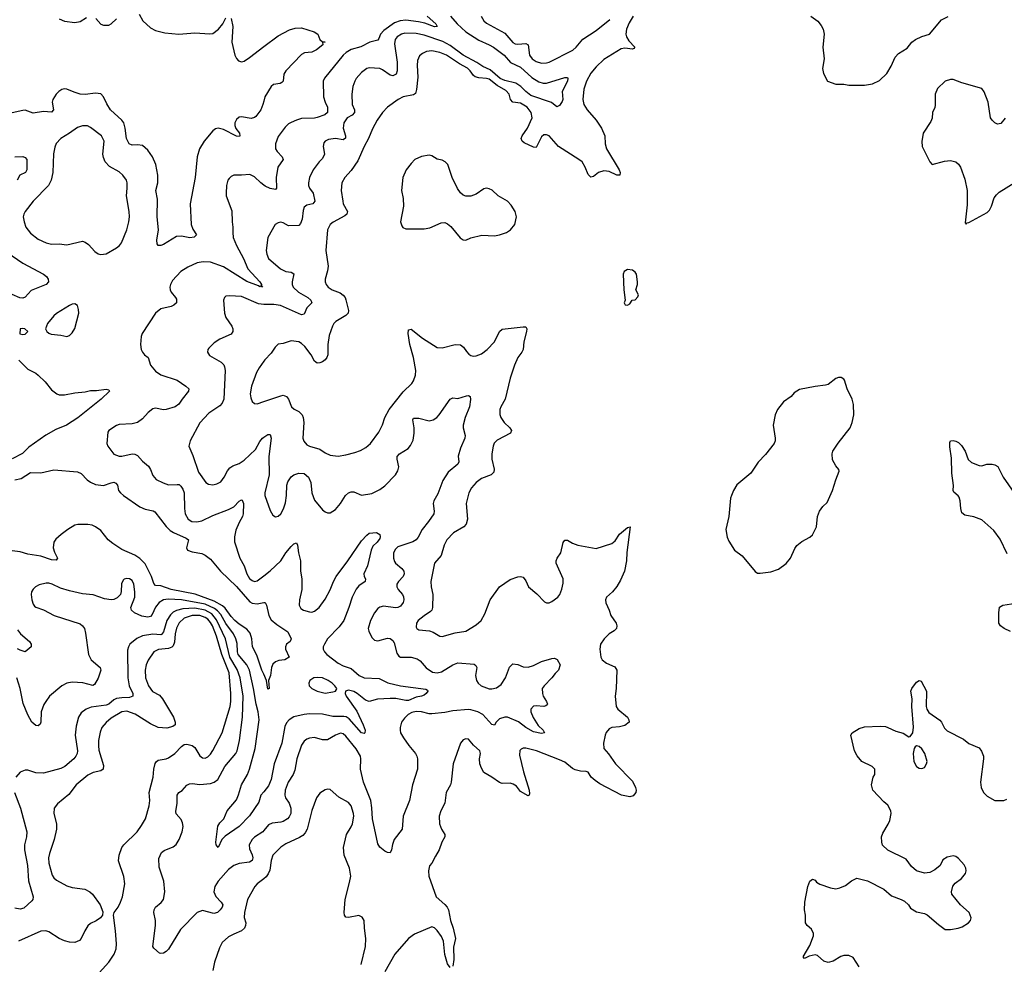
# Model space of a CAD drawing. Header units: inches. Extents: x 1954678 to 2060271, y 904822 to 1016299.
# Tile 337 of 403: x 2038127 to 2045683, y 961472 to 968722. Entities that reach past the tile are written whole.
import ezdxf

# ---------------------------------------------------------------- set-up
doc = ezdxf.new("R2010")
doc.units = ezdxf.units.IN
doc.header["$MEASUREMENT"] = 0
doc.layers.add('C0936', color=7, linetype='Continuous')
doc.layers.add('C0946', color=7, linetype='Continuous')

msp = doc.modelspace()

# ---------------------------------------------------------------- linework, layer by layer
at = {"layer": 'C0936', "color": 5}
for points, elevation in [([(2038430, 968727.6), (2038471.3, 968711.3), (2038550, 968700.3), (2038590, 968708.9), (2038640.7, 968739.3)], 520), ([(2038711.2, 968731.2), (2038750, 968688.9), (2038770, 968680.3), (2038810, 968680.2), (2038830, 968689.1), (2038870, 968729.2)], 520), ([(2039043.6, 968763.6), (2039072.1, 968712.1), (2039130, 968659.5), (2039170, 968638), (2039240.8, 968620.8), (2039348.1, 968611.9), (2039470, 968622), (2039586.3, 968613.7), (2039610, 968617.3), (2039651.4, 968648.6), (2039686.6, 968690), (2039710, 968736)], 520), ([(2039750, 968731.3), (2039763.1, 968670), (2039755.8, 968550), (2039779, 968450), (2039790, 968423.1), (2039805.3, 968405.3), (2039830, 968398.5), (2039850, 968404.7), (2039890, 968431.7), (2040000, 968515.3)], 520), ([(2040000, 968095.9), (2039993.2, 968070), (2039976.5, 968030), (2039939.6, 967980.3), (2039930, 967972.1), (2039904.5, 967964.5), (2039830, 967977.4), (2039810, 967973), (2039790, 967955.6), (2039779.1, 967930), (2039778.6, 967910), (2039786.2, 967886.2), (2039812.7, 967850), (2039817.3, 967830), (2039813.8, 967826.2), (2039790, 967827.1), (2039690, 967878.8), (2039650, 967889.7), (2039630, 967884.2), (2039610, 967869.6), (2039541.7, 967790), (2039507.2, 967730), (2039488.9, 967670), (2039472.6, 967510), (2039436.5, 967310), (2039442, 967150), (2039455.4, 967115.4), (2039484, 967070), (2039466.2, 967053.8), (2039431.6, 967048.5), (2039370, 967060.5), (2039330, 967057.6), (2039230, 966997), (2039210, 966989.6), (2039188.7, 966990), (2039182, 967002), (2039179.6, 967030), (2039191.1, 967110), (2039183.1, 967210), (2039185.3, 967345.3), (2039172.9, 967410), (2039187, 967470), (2039186, 967530), (2039172.3, 967610), (2039146.4, 967670), (2039110, 967719.6), (2039070, 967756.9), (2039030, 967762.6), (2038990, 967758.3), (2038968.2, 967768.2), (2038947.2, 967810), (2038937.3, 967890), (2038926, 967930), (2038911, 967951), (2038823.5, 968030), (2038795, 968075), (2038770, 968129.6), (2038750, 968153.7), (2038710, 968158.2), (2038630, 968149), (2038590, 968151.6), (2038544.9, 968164.9), (2038490, 968189.7), (2038470, 968192.3), (2038450, 968186.9), (2038426.7, 968170), (2038407.4, 968150), (2038381.1, 968110), (2038376.9, 968090), (2038386, 968030), (2038370, 968012), (2038310, 968016.8), (2038230, 968004.1), (2038170, 968027.3), (2038150, 968025.1), (2038022.5, 967997.5)], 520), ([(2038090, 967670.2), (2038150, 967671), (2038170, 967664.2), (2038181.5, 967650), (2038180.7, 967570), (2038171.6, 967548.4), (2038128.9, 967530), (2038107.6, 967490)], 520), ([(2040000, 967452.9), (2039976.9, 967470), (2039930, 967516.9), (2039893, 967533), (2039830, 967528), (2039770.5, 967529.5), (2039750, 967519.3), (2039735.6, 967504.4), (2039725.5, 967490), (2039714.9, 967450), (2039710.4, 967390), (2039712.7, 967370), (2039755.1, 967255.1), (2039756.4, 967170), (2039763.7, 967130), (2039761.7, 967090), (2039766, 967050), (2039790.3, 966990), (2039843.8, 966890), (2039878.4, 966810), (2039969, 966710), (2039982, 966690), (2039980.9, 966680.9), (2039990.3, 966669.7), (2039976.4, 966676.4), (2039970, 966672), (2039959.7, 966679.7), (2039870, 966713.4), (2039690, 966824.9), (2039590, 966859.9), (2039535.3, 966864.7), (2039490, 966856.8), (2039416.2, 966823.8), (2039363.8, 966790), (2039299.3, 966720.7), (2039283.8, 966690), (2039279.3, 966670), (2039280.5, 966650), (2039290.3, 966630.3), (2039323.8, 966590), (2039330, 966576), (2039330.4, 966550), (2039310.6, 966530), (2039290, 966520.5), (2039210, 966502.4), (2039170, 966469.5), (2039066.3, 966313.7), (2039058.9, 966290), (2039053.4, 966230), (2039059.5, 966190), (2039068.5, 966170), (2039085.5, 966150), (2039112.4, 966130), (2039130.3, 966070), (2039170, 966023.8), (2039210, 965995.3), (2039334.4, 965954.4), (2039403, 965910), (2039425.5, 965890), (2039421.3, 965870), (2039373.4, 965810), (2039349, 965771), (2039320.7, 965750), (2039250, 965729.7), (2039230, 965728.2), (2039170, 965739.7), (2039150, 965735.1), (2039111.7, 965708.3), (2039070, 965658.4), (2039030, 965631.6), (2038990, 965621.3), (2038890, 965615.1), (2038870, 965607.3), (2038811.3, 965570), (2038804.7, 965555.3), (2038796.3, 965470), (2038804, 965450), (2038850, 965388), (2038890, 965372.7), (2038910, 965372.4), (2038990, 965390.3), (2039010, 965388.8), (2039030, 965377), (2039070, 965333.7), (2039114.4, 965294.4), (2039131.6, 965270), (2039150, 965224), (2039174.3, 965194.3), (2039227, 965167), (2039270, 965151.5), (2039336, 965156), (2039350, 965154), (2039363.2, 965143.2), (2039378.7, 965118.7), (2039389.3, 965090), (2039392, 964970), (2039397.8, 964930), (2039419.6, 964890), (2039448.4, 964870), (2039487.3, 964867.3), (2039524, 964876), (2039610, 964915.9), (2039730, 964962.3), (2039770, 964984.4), (2039810, 965025.7), (2039830, 965037), (2039834.4, 965034.4), (2039844.4, 965010), (2039841.7, 964930), (2039836.3, 964910), (2039810, 964864.2), (2039785.4, 964805.4), (2039774.4, 964754.4), (2039774.3, 964714.3), (2039815.2, 964590), (2039848.4, 964530), (2039870, 964468.2), (2039890, 964434), (2039910, 964417.4), (2039930, 964410.3), (2039950, 964414.6), (2040000, 964453)], 540), ([(2037986.2, 966966.2), (2038150, 966853.2), (2038310.4, 966770), (2038333.1, 966750), (2038344.6, 966730), (2038348.8, 966710), (2038330.9, 966689.1), (2038215.5, 966644.5), (2038170, 966593.3), (2038150, 966584.5), (2038128.2, 966588.2), (2038070, 966612.3)], 520), ([(2040000, 966536.6), (2039960.7, 966540.7), (2039830, 966596.4), (2039736.7, 966603.3), (2039710, 966599.3), (2039698.8, 966590), (2039690.5, 966569.5), (2039697.6, 966470), (2039710, 966437.3), (2039755.3, 966370), (2039763.1, 966350), (2039762.4, 966330), (2039750, 966309.7), (2039664, 966270), (2039618.8, 966241.2), (2039578, 966202), (2039570.6, 966190), (2039567.7, 966170), (2039583.7, 966143.7), (2039672.6, 966092.6), (2039692.5, 966072.5), (2039698.5, 966058.5), (2039703.1, 966030), (2039692.6, 965810), (2039679.8, 965780.2), (2039661.8, 965758.2), (2039577.6, 965702.4), (2039510, 965627.3), (2039434.4, 965490), (2039426, 965450), (2039456.3, 965376.3), (2039498.7, 965250), (2039556.4, 965170), (2039576.3, 965156.3), (2039610, 965151.8), (2039640.1, 965159.9), (2039670, 965175.8), (2039697.4, 965210), (2039721.5, 965258.5), (2039738.5, 965281.5), (2039762, 965298), (2039810, 965314.9), (2039850, 965341.5), (2039935.3, 965424.7), (2039970, 965484.9), (2039990, 965510.2), (2040000, 965517.3)], 560), ([(2038120.7, 966110), (2038190, 966038.7), (2038250, 966008.8), (2038270, 965993.7), (2038321.7, 965941.7), (2038370, 965881.3), (2038410.8, 965850), (2038430, 965843.6), (2038470, 965842.7), (2038550, 965858), (2038630, 965865.7), (2038670, 965875.8), (2038715.9, 965875.9), (2038790, 965885.5), (2038810, 965881), (2038815.5, 965870), (2038751.8, 965810), (2038572.6, 965667.4), (2038486, 965610), (2038403.2, 965576.8), (2038327.4, 965532.6), (2038198.3, 965441.7), (2038148.1, 965391.9), (2038070, 965352.7)], 520), ([(2040000, 966101.1), (2039963.7, 966050), (2039945.3, 966014.7), (2039905.8, 965910), (2039896.9, 965850), (2039900.5, 965820.5), (2039910, 965790.8), (2039930, 965775.5), (2039950, 965774.9), (2040000, 965791.9)], 580), ([(2038090, 965190.6), (2038138.3, 965201.7), (2038210, 965248), (2038290, 965245.2), (2038390, 965268), (2038570, 965252.2), (2038599, 965239), (2038646, 965190), (2038670, 965171.6), (2038710, 965155), (2038770, 965147.8), (2038830, 965168.6), (2038850, 965171.5), (2038865.6, 965165.6), (2038876.5, 965150), (2038885.2, 965110), (2038899.6, 965090), (2038922.8, 965070), (2039050, 964983.5), (2039090, 964966.5), (2039151.9, 964951.9), (2039164.7, 964944.7), (2039250, 964833.4), (2039282.8, 964802.8), (2039306.5, 964786.5), (2039403.4, 964743.4), (2039423.1, 964730), (2039407.1, 964670), (2039415.8, 964650), (2039450, 964638.6), (2039524.9, 964624.9), (2039551.5, 964611.5), (2039590, 964582.7), (2039668, 964490), (2039790, 964373), (2039894, 964254), (2039910, 964244.2), (2039950, 964238.5), (2040000, 964248.2)], 520), ([(2040000, 963698.2), (2039986, 963730), (2039946.1, 963846.1), (2039912.3, 963910), (2039907.5, 963970), (2039894.5, 964014.5), (2039870, 964044.8), (2039810, 964083.2), (2039777.8, 964110), (2039750, 964141), (2039704.7, 964204.7), (2039684.2, 964224.2), (2039620.4, 964260.3), (2039473.3, 964313.3), (2039289.1, 964349.1), (2039210, 964377.1), (2039170, 964380.8), (2039155.9, 964395.9), (2039138.6, 964450), (2039090, 964546.8), (2039050, 964587.9), (2039010, 964612.8), (2038910, 964655.8), (2038840.9, 964700.9), (2038806.5, 964730), (2038750, 964802), (2038710, 964830.9), (2038682.9, 964842.9), (2038650, 964849.1), (2038573.1, 964846.9), (2038550, 964841.8), (2038496, 964810), (2038444.5, 964770), (2038404.9, 964735.1), (2038390, 964712.8), (2038383.9, 964670), (2038394.7, 964634.7), (2038416.5, 964590), (2038406, 964574), (2038370, 964576), (2038290, 964604.4), (2038190, 964619.1), (2038130, 964637.2), (2038070, 964645.7)], 520), ([(2040000, 962797.1), (2039978.2, 962770), (2039962.2, 962717.8), (2039890, 962610.9), (2039810, 962529.8), (2039702.8, 962457.2), (2039679.3, 962430), (2039650, 962369.3), (2039635.3, 962390), (2039633.2, 962410), (2039647.2, 962532.7), (2039662.2, 962557.7), (2039694, 962590), (2039719.3, 962650), (2039790, 962735.8), (2039806.6, 962773.4), (2039828.4, 962850), (2039874.8, 962930), (2039891.7, 962970), (2039934.6, 963130), (2039963.6, 963350), (2039957.6, 963410), (2039940.9, 963470), (2039922.3, 963590), (2039891.4, 963730), (2039870.6, 963770.6), (2039803.7, 963850), (2039797.5, 963870), (2039794.7, 963934.7), (2039786.8, 963970), (2039767.2, 964010), (2039710, 964087.4), (2039670, 964158.2), (2039646.1, 964186.1), (2039623.1, 964203.1), (2039550, 964235.6), (2039370, 964268.6), (2039265.9, 964274.1), (2039229.6, 964270.4), (2039196.2, 964250), (2039170, 964213.5), (2039143, 964157), (2039130, 964142), (2039110, 964137), (2039064.3, 964144.3), (2039007.6, 964170), (2038984.7, 964190), (2038979.8, 964210), (2039009.6, 964290), (2039011.2, 964330), (2039003.6, 964390), (2038990, 964418), (2038970, 964431.6), (2038946.4, 964433.6), (2038930, 964429.3), (2038920.3, 964419.7), (2038908.6, 964391.4), (2038906, 964334), (2038900.5, 964310), (2038876, 964284), (2038850, 964271.6), (2038830, 964269.7), (2038777.5, 964277.5), (2038690, 964307.8), (2038610, 964314.7), (2038510, 964338.9), (2038440.4, 964360.4), (2038377.2, 964390), (2038350, 964397.4), (2038330, 964397.4), (2038276.2, 964383.8), (2038247.7, 964370), (2038230, 964352.3), (2038217.6, 964330), (2038214, 964310), (2038219.5, 964270), (2038230, 964236), (2038241.4, 964221.4), (2038250, 964213.4), (2038310, 964193), (2038391.3, 964150), (2038590, 964085.5), (2038610.3, 964070.3), (2038623.8, 964050), (2038633.3, 964013.3), (2038655.3, 963850), (2038675.8, 963810), (2038743.8, 963750), (2038750.4, 963730), (2038730, 963669.2), (2038699.9, 963620.1), (2038688, 963612), (2038612, 963632), (2038530, 963638), (2038489.3, 963630.7), (2038449.3, 963610.7), (2038356.4, 963530), (2038327, 963490), (2038312.7, 963467.3), (2038291.8, 963410), (2038288.7, 963331.3), (2038283.7, 963316.3), (2038270, 963302), (2038250, 963305.6), (2038221.3, 963330), (2038188.3, 963388.3), (2038154.1, 963474.1), (2038129.8, 963590), (2038104.6, 963670)], 540), ([(2040000, 962498.2), (2039993.4, 962490), (2039930, 962448.5), (2039910, 962429.6), (2039888.1, 962390), (2039890, 962358.8), (2039912.1, 962312.1), (2039916.9, 962290), (2039911.5, 962268.5), (2039890, 962256.8), (2039810, 962247.3), (2039770, 962230.7), (2039730, 962200.3), (2039650, 962111.1), (2039625.2, 962070), (2039617.6, 962030), (2039632.6, 961992.6), (2039673, 961950), (2039685.5, 961930), (2039680.5, 961910), (2039666.4, 961890), (2039643.8, 961870), (2039616.7, 961863.3), (2039530, 961885.5), (2039490, 961870.8), (2039360, 961740), (2039270, 961588.2), (2039251.8, 961570), (2039230, 961559.1), (2039210, 961555.6), (2039198.9, 961558.9), (2039157, 961597), (2039149.6, 961610), (2039169.8, 961770), (2039168.4, 961810), (2039156.3, 961870), (2039159.7, 961890), (2039169.7, 961910), (2039213.5, 961946.5), (2039229.7, 961970), (2039241.1, 962030), (2039232.1, 962110), (2039197.8, 962217.8), (2039195.8, 962284.2), (2039214, 962330), (2039235.2, 962344.8), (2039305.6, 962374.4), (2039327.4, 962392.6), (2039350.6, 962429.4), (2039373.3, 962490), (2039381.4, 962530), (2039377.2, 962557.2), (2039365, 962585), (2039328.4, 962628.4), (2039325.4, 962645.4), (2039336.4, 962710), (2039335.4, 962770), (2039347.7, 962792.3), (2039372.9, 962807.1), (2039410, 962846.4), (2039430, 962857.4), (2039450, 962859), (2039510, 962851.3), (2039590, 962859.3), (2039619.6, 962870), (2039648.3, 962891.7), (2039700.4, 962990), (2039784.8, 963090), (2039796.8, 963110), (2039813.9, 963190), (2039837.3, 963370), (2039841.8, 963530), (2039819.3, 963670), (2039795.8, 963735.8), (2039739.5, 963830), (2039706.7, 963970), (2039637.4, 964117.4), (2039601.7, 964161.7), (2039550, 964190.2), (2039470, 964205.1), (2039379.5, 964200.5), (2039330, 964187.9), (2039305.7, 964174.3), (2039284.7, 964155.3), (2039257.1, 964110), (2039230, 964025.1), (2039215.7, 964004.3), (2039210, 964000.6), (2039150, 964005.8), (2039070, 963994.5), (2039026.4, 963973.6), (2038973.1, 963930), (2038961.1, 963910), (2038955.6, 963884.4), (2038957.7, 963670), (2038967.8, 963610), (2038994.3, 963550), (2038996.5, 963530), (2038970, 963519.5), (2038910, 963518.8), (2038870, 963513), (2038850, 963503), (2038810.1, 963469.9), (2038790, 963460.6), (2038674.6, 963445.4), (2038638, 963430), (2038597.8, 963402.3), (2038578, 963370), (2038561, 963299), (2038551.5, 963230), (2038570.2, 963110), (2038567.8, 963090), (2038559, 963070), (2038543.1, 963050), (2038473.7, 962990), (2038444, 962976), (2038310, 962939.1), (2038250, 962941.3), (2038190, 962963.6), (2038170, 962963.6), (2038130, 962947), (2038096.4, 962910)], 560), ([(2038687.3, 961352.7), (2038810, 961488), (2038851.1, 961550), (2038866.9, 961590), (2038869.7, 961630), (2038862, 961730), (2038846, 961850), (2038852.7, 961870), (2038882.9, 961910), (2038901.3, 961950), (2038915.1, 961990), (2038933.6, 962090), (2038926, 962146), (2038885.4, 962265.4), (2038889.6, 962309.6), (2038912.1, 962370), (2038926.2, 962390), (2039028.2, 962490), (2039062.7, 962537.3), (2039091.9, 962588.1), (2039121.6, 962690), (2039126.3, 962730), (2039120.4, 962790), (2039151.4, 962910), (2039156.3, 962970), (2039165.5, 963014.5), (2039173.3, 963026.7), (2039190, 963039.2), (2039250, 963048.4), (2039270, 963056.9), (2039316.3, 963090), (2039370, 963144.4), (2039390, 963158.4), (2039410, 963163.1), (2039449.3, 963150.7), (2039470, 963135.8), (2039510, 963072.7), (2039530, 963056.5), (2039550, 963054.9), (2039570, 963064.9), (2039590, 963084), (2039610, 963113.1), (2039681, 963250), (2039742.5, 963450), (2039747.9, 963490), (2039748.1, 963551.9), (2039733.8, 963710), (2039677.2, 963850), (2039637.3, 963990), (2039605.4, 964070), (2039590, 964097), (2039570, 964120.1), (2039550, 964134.8), (2039510, 964149.6), (2039449.5, 964150.5), (2039390, 964129.4), (2039350, 964091.9), (2039330, 964053.3), (2039318.9, 964010), (2039315.2, 963944.8), (2039304.2, 963915.8), (2039294, 963906), (2039270, 963896), (2039191.2, 963888.8), (2039155.8, 963870), (2039113, 963807), (2039098.3, 963770), (2039090.1, 963730), (2039093, 963670), (2039114.8, 963610), (2039146.2, 963566.1), (2039198.7, 963538.7), (2039224, 963510), (2039307.2, 963370), (2039319.5, 963330), (2039319.1, 963310), (2039303.4, 963296.6), (2039255.6, 963284.4), (2039190, 963290.9), (2039130, 963318.2), (2039013.3, 963393.4), (2038950, 963415.3), (2038910, 963409.1), (2038830, 963362), (2038790, 963328.7), (2038758.2, 963290), (2038745.8, 963254.2), (2038732.6, 963190), (2038731, 963150), (2038735.6, 963115.6), (2038770, 962998.8), (2038768.7, 962970), (2038750, 962956.8), (2038690, 962945.6), (2038650, 962924.2), (2038560.3, 962850), (2038505.1, 962774.9), (2038416.5, 962703.5), (2038392, 962670), (2038390.3, 962630), (2038410.2, 962550.2), (2038409.2, 962510), (2038392.2, 962430), (2038356.4, 962323.6), (2038349.3, 962290), (2038351.6, 962250), (2038376.6, 962156.6), (2038390, 962134.9), (2038410, 962118.5), (2038490, 962075.5), (2038530, 962062.4), (2038626, 962050), (2038665.5, 962030), (2038686, 962010), (2038745.5, 961930), (2038764.5, 961875.5), (2038762, 961850), (2038747.7, 961830), (2038714, 961806), (2038670, 961785.1), (2038650, 961766.6), (2038626.7, 961730), (2038598, 961670), (2038585.1, 961654.9), (2038550, 961639.6), (2038510, 961642.4), (2038470, 961653.6), (2038430, 961671.3), (2038350, 961721.5), (2038328.8, 961728.8), (2038290, 961727), (2038117.6, 961650)], 580), ([(2038110, 964038.9), (2038132.4, 964010), (2038202.6, 963950), (2038214.9, 963930), (2038214.8, 963910), (2038170, 963871.8), (2038130, 963882.2), (2038110, 963893.1)], 520), ([(2038086.3, 962790), (2038132.1, 962672.1), (2038182.8, 962490), (2038179.6, 962450), (2038163.6, 962390), (2038163.6, 962350), (2038187.2, 962230), (2038194, 962114), (2038230.4, 961990), (2038228, 961970), (2038219.9, 961960.1), (2038157.8, 961902.3), (2038130, 961894.7), (2038090, 961902.4)], 560), ([(2040000, 962129.5), (2039949.6, 962090.4), (2039932.1, 962070), (2039875.1, 961970), (2039851.7, 961870), (2039850.7, 961830.7), (2039861.4, 961790), (2039860.6, 961770), (2039851.1, 961750), (2039830, 961728.7), (2039770, 961705.1), (2039730, 961683.1), (2039681, 961639), (2039660, 961600), (2039622.8, 961490), (2039610, 961425.2)], 580)]:
    msp.add_lwpolyline(points, dxfattribs=dict(at, elevation=elevation))
at = {"layer": 'C0936', "color": 5, "elevation": 540}
for points in [[(2038610, 967908.5), (2038570, 967894.8), (2038510, 967850.9), (2038441.6, 967810), (2038407, 967773), (2038396.3, 967743.7), (2038387.1, 967692.9), (2038382.4, 967550), (2038369.1, 967490), (2038347.8, 967450), (2038230.4, 967330), (2038170.3, 967250), (2038158.7, 967230), (2038154.4, 967210), (2038161.1, 967170), (2038175.3, 967130), (2038210, 967083.1), (2038270, 967038.9), (2038330, 967008.9), (2038370, 966999.6), (2038430, 967002.7), (2038490, 966995.2), (2038610, 967022), (2038630, 967015.8), (2038655.9, 966995.9), (2038703.8, 966943.8), (2038730, 966924.9), (2038750, 966919.1), (2038790, 966924.9), (2038870, 966970.4), (2038893.6, 966990), (2038907.6, 967010), (2038949.8, 967110.2), (2038965.1, 967170), (2038969.8, 967210), (2038967.4, 967250), (2038945.7, 967370), (2038952.6, 967430), (2038951.3, 967470), (2038945.6, 967490), (2038918.4, 967530), (2038890, 967554.3), (2038815.9, 967595.9), (2038784, 967630), (2038770, 967665.2), (2038766.2, 967690), (2038775.6, 967790), (2038754.3, 967830), (2038670, 967895.8), (2038646.2, 967906.2)], [(2038550, 966540.9), (2038530, 966538.4), (2038510, 966529.5), (2038410, 966467), (2038390, 966449.4), (2038340.7, 966390), (2038326, 966350), (2038336, 966330), (2038350, 966316), (2038368.1, 966308.1), (2038442, 966302), (2038490, 966291), (2038510, 966298.8), (2038530, 966318.8), (2038550, 966351), (2038580.5, 966470), (2038579.1, 966499.1), (2038570, 966528.7)], [(2038150, 966353.2), (2038131.3, 966348.7), (2038127.3, 966310), (2038150, 966305.5), (2038170, 966308.2), (2038188.7, 966330), (2038166, 966350)]]:
    msp.add_lwpolyline(points, close=True, dxfattribs=at)
at = {"layer": 'C0946', "color": 5}
for points, elevation in [([(2041253.6, 968750), (2041319.5, 968690), (2041330.4, 968670), (2041310, 968667.1), (2041235.1, 968695.1), (2041186.4, 968706.4), (2041090, 968718.1), (2041045.5, 968714.5), (2041002.9, 968697.1), (2040922, 968638), (2040895.8, 968610), (2040883.4, 968576.6), (2040874.1, 968565.9), (2040813, 968550), (2040745.2, 968514.8), (2040670, 968492.3), (2040631.8, 968470), (2040610.3, 968450), (2040466, 968274), (2040454.9, 968250), (2040458.5, 968130), (2040470.2, 968090), (2040490.2, 968050), (2040487.9, 968010), (2040467.5, 967992.5), (2040410, 967970.8), (2040390, 967966.2), (2040290, 967962.6), (2040250, 967951.6), (2040210, 967934), (2040190, 967922), (2040163.4, 967896.6), (2040110, 967825.2), (2040090.4, 967770), (2040090.4, 967730), (2040102, 967710), (2040140.3, 967670), (2040148.8, 967650), (2040107.6, 967590), (2040096, 967510), (2040097.1, 967430), (2040090, 967419.3), (2040050, 967425.6), (2040010, 967445.6), (2040000, 967452.9)], 540), ([(2041433.5, 968750), (2041484.6, 968690), (2041550, 968629.5), (2041650, 968564.5), (2041729.6, 968529.6), (2041763.6, 968510), (2041844.8, 968450), (2041893.6, 968393.6), (2041970, 968358.5), (2042057.5, 968277.5), (2042110, 968246.3), (2042145, 968235), (2042170, 968234.5), (2042310, 968277.6), (2042330, 968277.3), (2042333.1, 968273.1), (2042330.2, 968250), (2042289.1, 968170), (2042294.4, 968110), (2042290, 968093.2), (2042270, 968064.5), (2042250, 968052.3), (2042206.7, 968086.7), (2042050, 968141.2), (2042010.6, 968170), (2041972.9, 968210), (2041934.7, 968234.7), (2041850, 968256), (2041815, 968270), (2041736.7, 968336.7), (2041682.2, 968362.2), (2041634.3, 968394.3), (2041530, 968449.9), (2041430, 968523.6), (2041374, 968554), (2041230, 968604.3), (2041170, 968615.8), (2041082.6, 968617.4), (2041055.8, 968610), (2041024, 968590), (2041009.2, 968570), (2041002.7, 968537.3), (2041023.5, 968396.5), (2041024.2, 968330), (2041015.6, 968304.4), (2040990, 968292.1), (2040970, 968296.1), (2040910, 968337.6), (2040890, 968346.2), (2040810, 968352.3), (2040790, 968346.9), (2040750, 968316.9), (2040710, 968271.1), (2040698.2, 968250), (2040683.5, 968210), (2040675.8, 968150), (2040677.3, 968070), (2040695.8, 968030), (2040697.3, 968010), (2040679.5, 967990), (2040640.3, 967970), (2040613.7, 967930), (2040608.2, 967890), (2040628.1, 967830), (2040626.5, 967813.5), (2040610, 967800.4), (2040550, 967809.8), (2040496.2, 967803.8), (2040470.7, 967790), (2040462, 967778), (2040456.4, 967750), (2040467, 967690), (2040450, 967657), (2040424.4, 967630), (2040380.3, 967570), (2040352, 967510), (2040342.6, 967470), (2040344.2, 967450), (2040351.8, 967430), (2040380.2, 967390), (2040391, 967329), (2040375.5, 967310), (2040330, 967297.7), (2040310, 967282), (2040301.4, 967258.6), (2040294.5, 967190), (2040282.6, 967157.4), (2040270, 967143.5), (2040190, 967139.7), (2040150, 967163.5), (2040130, 967168.2), (2040110, 967164.2), (2040088.4, 967150), (2040032, 967050), (2040018, 966950), (2040022.5, 966922.5), (2040037, 966890), (2040127.3, 966810), (2040170.4, 966790.3), (2040210, 966785.3), (2040230, 966770.5), (2040219.2, 966710), (2040219.2, 966690), (2040226, 966670), (2040267.8, 966630), (2040338, 966590), (2040361.5, 966570), (2040368.7, 966550), (2040330, 966511.5), (2040310, 966462.9), (2040290, 966457.3), (2040128.6, 966528.6), (2040076.9, 966536.9), (2040010, 966535.6), (2040000, 966536.6)], 560), ([(2042835.4, 968750), (2042803.2, 968696.8), (2042784.2, 968650), (2042779.5, 968610), (2042783.2, 968590), (2042800.3, 968560.3), (2042846.4, 968510), (2042839.9, 968500.1), (2042830, 968495.1), (2042770, 968502.4), (2042742.7, 968497.3), (2042610, 968416.5), (2042550, 968359.8), (2042510, 968310.8), (2042476.3, 968250), (2042455, 968190), (2042448.6, 968110), (2042456.5, 968070), (2042480.8, 968030), (2042550.3, 967950), (2042592.9, 967890), (2042616, 967830), (2042619.5, 967770), (2042630.2, 967730.2), (2042726.7, 967570), (2042734.4, 967550), (2042732.2, 967527.8), (2042710, 967528.2), (2042650, 967557.5), (2042610, 967562.2), (2042569.6, 967550.4), (2042530, 967519.2), (2042510, 967513.7), (2042490, 967534.7), (2042467.3, 967590), (2042442.8, 967630), (2042418.2, 967650), (2042262.4, 967750), (2042190.9, 967830), (2042170, 967839.3), (2042150, 967838.8), (2042130, 967823.1), (2042090, 967742.4), (2042070, 967743.1), (2041998, 967778), (2041982, 967790), (2041975, 967810), (2041983.7, 967830), (2042024.5, 967890), (2042059, 967970), (2042053.2, 968010), (2042020.3, 968050), (2041970, 968082.5), (2041910, 968088.2), (2041894.1, 968110), (2041882.8, 968150), (2041858.1, 968178.1), (2041790, 968215.7), (2041730, 968264.4), (2041710, 968271.7), (2041650, 968275.3), (2041623.4, 968283.4), (2041610, 968293.5), (2041584.3, 968330), (2041562.3, 968350), (2041503, 968383), (2041401.7, 968450), (2041350, 968470.5), (2041290, 968483.7), (2041250, 968477.3), (2041217, 968463), (2041195.1, 968444.9), (2041180.8, 968410), (2041176.5, 968370), (2041181.4, 968281.4), (2041172.8, 968187.2), (2041163.5, 968156.5), (2041150, 968146), (2041070.1, 968129.9), (2041031.8, 968110), (2040949.4, 968050.6), (2040910.3, 968010), (2040870.2, 967950), (2040835, 967885), (2040803.8, 967810), (2040771.1, 967750), (2040720.8, 967639.2), (2040670, 967564), (2040621.8, 967510), (2040600.2, 967470), (2040594.5, 967410), (2040606, 967330), (2040610.2, 967310), (2040642.2, 967250), (2040636.9, 967230), (2040622.2, 967217.8), (2040531.6, 967168.4), (2040510.3, 967150), (2040488.2, 967110), (2040476.9, 966950), (2040494.9, 966830), (2040490, 966794), (2040471.8, 966730), (2040472, 966710), (2040478.7, 966690), (2040494.4, 966670), (2040525.5, 966650), (2040586.1, 966626.1), (2040610, 966608.9), (2040623.9, 966590), (2040630.9, 966570.9), (2040650.2, 966490), (2040647.4, 966470), (2040630, 966451.2), (2040553.9, 966406.1), (2040537.1, 966390), (2040526.4, 966370), (2040502.3, 966297.7), (2040491.2, 966230), (2040491, 966150), (2040483.9, 966130), (2040470, 966111.1), (2040450, 966096), (2040430, 966087.3), (2040410, 966087.1), (2040390, 966102.4), (2040364.5, 966150), (2040314.1, 966214.1), (2040290, 966238.2), (2040270, 966249), (2040210, 966257.4), (2040150, 966237.3), (2040110, 966230.7), (2040087.6, 966210), (2040057.4, 966162.6), (2040007.8, 966112.2), (2040000, 966101.1)], 580), ([(2041669.2, 968750), (2041690, 968712), (2041710, 968696.1), (2041850, 968617.8), (2041910, 968546), (2041930, 968536.5), (2041950, 968534.4), (2042010, 968540.2), (2042028.2, 968530), (2042039.8, 968450), (2042060.8, 968420.8), (2042090, 968401.2), (2042130, 968389.2), (2042169.8, 968390.2), (2042190, 968395.6), (2042372.4, 968487.6), (2042397.8, 968510), (2042448.7, 968571.3), (2042550, 968639.8), (2042655.8, 968724.2)], 580), ([(2044198.8, 968750), (2044251.8, 968711.8), (2044278, 968678), (2044292.7, 968650), (2044299.5, 968610), (2044290.4, 968510), (2044299.1, 968420.9), (2044288.1, 968348.1), (2044294.8, 968310), (2044326, 968250), (2044390, 968227.7), (2044450, 968227.7), (2044490, 968219.3), (2044610, 968219.5), (2044670, 968228.9), (2044725.7, 968254.3), (2044781.6, 968310), (2044815.6, 968364.4), (2044845.8, 968434.2), (2044870, 968462.8), (2044936.3, 968503.7), (2044972.7, 968550), (2045001.2, 968570), (2045050, 968593.4), (2045109.6, 968610.4), (2045200.1, 968719.9), (2045252.8, 968747.2)], 620), ([(2040000, 968515.3), (2040110, 968598.9), (2040196.5, 968643.5), (2040242.2, 968657.8), (2040290, 968658.6), (2040386, 968630), (2040416, 968610), (2040431.3, 968570), (2040450, 968551.3), (2040470, 968552), (2040468.4, 968548.4), (2040451.6, 968548.4), (2040453.4, 968530), (2040404.9, 968490), (2040370, 968473.3), (2040311.8, 968468.2), (2040290, 968454.5), (2040170.4, 968330), (2040155.1, 968304.9), (2040147.7, 968250), (2040139.5, 968240.5), (2040126.6, 968233.4), (2040075.6, 968224.4), (2040057.1, 968210), (2040008.9, 968130), (2040000, 968095.9)], 520), ([(2045690, 967965.2), (2045655.2, 967924.8), (2045630, 967921.2), (2045609, 967930), (2045589, 967950), (2045577.2, 967970), (2045558.7, 968090), (2045528.4, 968168.5), (2045510, 968194), (2045358, 968238), (2045290, 968262.7), (2045270, 968263.7), (2045230, 968249.2), (2045170, 968194), (2045152.4, 968150), (2045153.2, 968066.8), (2045150.6, 968049.4), (2045131, 968010), (2045130, 967966), (2045119.8, 967940.2), (2045060.5, 967850), (2045050, 967786), (2045052, 967750), (2045110, 967631), (2045130, 967610.7), (2045224.8, 967635.2), (2045270, 967642), (2045310, 967630.7), (2045330, 967614), (2045347.3, 967590), (2045379, 967499), (2045398, 967410), (2045398.8, 967301.2), (2045382, 967162), (2045390, 967154), (2045398, 967162), (2045410, 967164.7), (2045550, 967243.1), (2045570, 967260.5), (2045585.6, 967290), (2045606, 967354), (2045621.7, 967378.3), (2045642.3, 967397.7), (2045770, 967477.1)], 620), ([(2040000, 965791.9), (2040130, 965836.2), (2040150, 965840.2), (2040175.6, 965830), (2040190.1, 965810.1), (2040214, 965750), (2040233.2, 965733.2), (2040270, 965715.2), (2040294.2, 965690), (2040301.6, 965670), (2040306.2, 965630), (2040298.7, 965510), (2040306.4, 965486.4), (2040330, 965460.4), (2040350, 965448.9), (2040430, 965425.8), (2040470, 965398), (2040510, 965379.2), (2040570, 965373), (2040630, 965382.4), (2040699.8, 965400.2), (2040743, 965417), (2040782, 965438), (2040818.7, 965470), (2040883, 965557), (2040910, 965614), (2040929.8, 965670), (2040963.5, 965730), (2041070, 965864.9), (2041136.3, 965930), (2041148.9, 965951.1), (2041165.4, 965994.6), (2041166.3, 966030), (2041149.9, 966129.9), (2041120.7, 966230), (2041106.9, 966313.1), (2041110, 966341), (2041130, 966346), (2041218.3, 966278.3), (2041330, 966206.7), (2041370, 966204.4), (2041470, 966228.9), (2041510, 966226.7), (2041532.7, 966210), (2041554.6, 966174.6), (2041574.3, 966154.3), (2041590, 966144.9), (2041610, 966140.3), (2041630, 966142.3), (2041670, 966158.3), (2041714.7, 966190), (2041769.8, 966250.2), (2041809.8, 966330.2), (2041830, 966346), (2041990, 966365.3), (2042010, 966364), (2042018.4, 966350), (2042016.9, 966330), (2041995.8, 966250), (2041990.2, 966189.8), (2041981.1, 966170), (2041950, 966129.6), (2041923.2, 966070), (2041890.2, 965970), (2041853.6, 965810), (2041818.3, 965750), (2041811.5, 965730), (2041812.6, 965692.6), (2041820.3, 965670), (2041844.9, 965630), (2041888.7, 965590), (2041900.3, 965570), (2041892.2, 965550), (2041790, 965495.1), (2041769.1, 965470.9), (2041761.1, 965450), (2041750.3, 965389.7), (2041750.3, 965350), (2041767.2, 965272.8), (2041766.4, 965250), (2041744, 965230), (2041670, 965199.8), (2041630, 965169.8), (2041595.2, 965130), (2041574.7, 965090), (2041553.4, 965010), (2041562.3, 964890), (2041552, 964850), (2041534.9, 964830), (2041456.5, 964783.5), (2041404, 964730), (2041383.6, 964690), (2041362.3, 964610), (2041310.3, 964550), (2041282, 964410), (2041284.4, 964370), (2041296.4, 964310), (2041295.8, 964210), (2041288.8, 964191.2), (2041279.3, 964180.7), (2041230, 964148), (2041185.3, 964110), (2041172.9, 964090), (2041170, 964061), (2041174.4, 964050), (2041190, 964038.9), (2041272.1, 964032.1), (2041301, 964021), (2041350, 963990.3), (2041370, 963987.4), (2041470, 964017.4), (2041550, 964030.3), (2041630, 964077), (2041667.7, 964112.3), (2041697.4, 964162.6), (2041738, 964270), (2041809.8, 964370.2), (2041890, 964426.4), (2041950, 964446), (2041970, 964448), (2041990, 964442.8), (2042010, 964416), (2042030.7, 964370), (2042094.6, 964314.6), (2042154.4, 964254.4), (2042170, 964246), (2042190, 964247.3), (2042210, 964256.3), (2042256.2, 964290), (2042271.3, 964310), (2042288.1, 964351.9), (2042296.6, 964396.6), (2042296.9, 964430), (2042244.7, 964550), (2042243.6, 964570), (2042252, 964590), (2042280.5, 964630), (2042298.4, 964710), (2042310, 964727.3), (2042330, 964728), (2042370, 964705.5), (2042410, 964690.5), (2042550, 964664), (2042670, 964702), (2042696.3, 964723.7), (2042730, 964773), (2042790, 964824.7), (2042810.9, 964830.9), (2042785.9, 964634.1), (2042783.8, 964570), (2042767.3, 964490), (2042738.3, 964421.6), (2042710, 964372.8), (2042676, 964330), (2042630, 964291.1), (2042623.5, 964270), (2042625.6, 964245.6), (2042651.5, 964190), (2042664, 964150), (2042704.2, 964090), (2042709.3, 964070), (2042707.1, 964050), (2042687.9, 964032.1), (2042650, 964008.9), (2042612.1, 963970), (2042585.2, 963930), (2042578.2, 963890), (2042587, 963830), (2042596.9, 963810), (2042630, 963783.9), (2042694.4, 963754.4), (2042708.9, 963730), (2042704.4, 963590), (2042696.5, 963530), (2042704.4, 963450), (2042716.3, 963430), (2042790.4, 963370), (2042802, 963350), (2042804, 963330), (2042770, 963306.3), (2042730, 963295.4), (2042670, 963289.6), (2042650, 963280.7), (2042627.3, 963252.7), (2042620.3, 963230), (2042607.4, 963170), (2042608.7, 963130), (2042646.6, 963086.6), (2042698.9, 963010), (2042830, 962878.3), (2042853.2, 962830), (2042857.2, 962810), (2042854, 962790), (2042834.4, 962765.6), (2042810, 962756.8), (2042746, 962770), (2042578.7, 962858.7), (2042542.3, 962882.3), (2042511.2, 962910), (2042488.2, 962948.2), (2042473.2, 962953.2), (2042430, 962953.8), (2042390, 962964.2), (2042370, 962975.3), (2042310, 963023.4), (2042270, 963042.7), (2042092, 963110), (2042010, 963130.9), (2041990, 963131.1), (2041975.6, 963124.4), (2041966.2, 963113.8), (2041962.6, 963077.4), (2041993.8, 962950), (2042037, 962810), (2042039.3, 962780.7), (2042036, 962770), (2042030, 962766.6), (2041970, 962799.3), (2041938.7, 962838.7), (2041914.9, 962854.9), (2041890, 962862.9), (2041830, 962859.7), (2041810, 962866.6), (2041750, 962909.6), (2041690, 962945.2), (2041670, 962977.2), (2041658.7, 963010), (2041655.6, 963050), (2041663.7, 963090), (2041657.2, 963110), (2041610, 963154), (2041570, 963200.9), (2041550, 963203.7), (2041530, 963196), (2041510.5, 963169.5), (2041453.4, 963010), (2041437.6, 962870), (2041432.2, 962850), (2041400.3, 962790), (2041390.2, 962709.8), (2041358.7, 962650), (2041344.9, 962610), (2041347.4, 962550), (2041363.7, 962510), (2041390.5, 962470), (2041390.4, 962450), (2041367.7, 962410), (2041346.8, 962350), (2041316.8, 962303.2), (2041290.7, 962250), (2041272.1, 962227.9), (2041264.2, 962190), (2041267, 962150), (2041324.2, 961990), (2041390, 961931.7), (2041406.3, 961910), (2041416.5, 961890), (2041433.6, 961810), (2041454.3, 961750), (2041470.3, 961670), (2041457.2, 961602.8), (2041459.3, 961510), (2041450, 961458)], 580), ([(2040000, 965517.3), (2040030, 965538.7), (2040050, 965537.3), (2040056.2, 965510), (2040039.4, 965370), (2040042, 965230), (2040009.2, 965090), (2040009.1, 965070), (2040050, 964956), (2040070, 964918.8), (2040090, 964907.7), (2040110, 964910.7), (2040130, 964930.8), (2040151.8, 964968.2), (2040166.5, 965013.5), (2040175.3, 965070), (2040176.3, 965150), (2040183.5, 965176.5), (2040210, 965214.4), (2040230, 965228.2), (2040270, 965242), (2040310, 965238), (2040342, 965210), (2040361.5, 965170), (2040369.2, 965090), (2040390, 965035.5), (2040450, 964959.3), (2040470, 964944.9), (2040490, 964937.3), (2040510, 964937.3), (2040550, 964964), (2040589.5, 965010), (2040627.6, 965070), (2040650, 965092), (2040670, 965099.5), (2040690, 965099.5), (2040750, 965074), (2040830, 965086), (2040890, 965116.5), (2040930, 965145.3), (2041010, 965228.7), (2041030, 965260.7), (2041036, 965290), (2041023.5, 965350), (2041024.7, 965370), (2041040.5, 965390), (2041108.7, 965431.3), (2041126.2, 965453.8), (2041146.1, 965493.9), (2041155.1, 965550), (2041154.7, 965590), (2041144, 965650), (2041150, 965664), (2041190, 965664.9), (2041270, 965644.4), (2041299, 965650), (2041329.3, 965670), (2041347, 965690), (2041430, 965810.6), (2041450, 965820.7), (2041490, 965814.9), (2041555.9, 965835.9), (2041570, 965837.3), (2041584.7, 965830), (2041587.3, 965807.3), (2041578.3, 965750), (2041545.4, 965670), (2041530.3, 965610.3), (2041530.3, 965590), (2041546.7, 965530), (2041542.6, 965510), (2041510, 965432.7), (2041492.4, 965372.4), (2041497, 965330), (2041490, 965309.7), (2041414, 965250), (2041373.8, 965186.2), (2041335.7, 965084.3), (2041305.5, 965030), (2041300.8, 965010), (2041307.8, 964950), (2041304.2, 964930), (2041264.9, 964870), (2041216.2, 964810), (2041185, 964750), (2041170, 964731.1), (2041144.7, 964715.3), (2041030, 964675.4), (2041010, 964658.4), (2040994.9, 964630), (2040995.6, 964590), (2041003.5, 964563.5), (2041012, 964550), (2041060.3, 964510), (2041074.3, 964490), (2041076.9, 964470), (2041070.3, 964450), (2041033.4, 964410), (2041022.3, 964390), (2041020.3, 964370), (2041030.4, 964350), (2041063.6, 964310), (2041071.9, 964291.9), (2041074.9, 964270), (2041070.3, 964250), (2041050, 964222), (2041028.3, 964211.7), (2041010, 964208.9), (2040918.7, 964221.3), (2040890, 964214.2), (2040875.9, 964204.1), (2040849.4, 964170.6), (2040819, 964110), (2040802, 964050), (2040805.3, 964030), (2040830, 963980.7), (2040850, 963959.3), (2040874.4, 963954.4), (2040950, 963974.9), (2040970, 963973.7), (2040990, 963956.4), (2040999.5, 963939.5), (2041021.2, 963861.2), (2041037.2, 963837.2), (2041050, 963828.5), (2041130, 963830.3), (2041178, 963818), (2041200.9, 963800.9), (2041247.3, 963747.3), (2041295.1, 963715.1), (2041330, 963710.2), (2041363.5, 963716.5), (2041450, 963770.2), (2041490, 963786.9), (2041615.8, 963775.8), (2041626.6, 963766.6), (2041634.4, 963750), (2041624.6, 963690), (2041631.7, 963650), (2041644.6, 963630), (2041668.7, 963610), (2041730, 963587.9), (2041750, 963586.6), (2041785.6, 963594.4), (2041820.8, 963619.2), (2041855.3, 963670), (2041886, 963754), (2041910, 963779.1), (2041950, 963773.4), (2041990, 963754.9), (2042030, 963754), (2042070, 963764.9), (2042130, 963796.4), (2042210, 963818.8), (2042230, 963821), (2042250.9, 963810.9), (2042274.8, 963770), (2042262.8, 963730), (2042235.1, 963704.9), (2042210.4, 963670), (2042150.5, 963610), (2042136.3, 963590), (2042138.4, 963550), (2042145.3, 963530), (2042170.4, 963490), (2042178, 963470), (2042175.3, 963464.7), (2042164.9, 963455.1), (2042150, 963451.3), (2042090, 963456.4), (2042070, 963453), (2042050.4, 963430), (2042050.4, 963409.6), (2042066.8, 963366.8), (2042106.3, 963306.3), (2042143.8, 963270), (2042153, 963250), (2042130, 963243.1), (2042070, 963256.1), (2042010, 963289.1), (2041953.5, 963333.5), (2041870, 963368), (2041850, 963369.4), (2041810, 963357.1), (2041782.6, 963330), (2041770, 963307.8), (2041750, 963313.5), (2041680.9, 963390), (2041642, 963410), (2041590, 963425.5), (2041570, 963427.9), (2041450, 963416.9), (2041390, 963404.9), (2041290, 963393.9), (2041270, 963395), (2041210, 963410.9), (2041170, 963412.5), (2041135.9, 963404.1), (2041107.8, 963390), (2041078.9, 963361.1), (2041058, 963330), (2041046, 963290), (2041046.3, 963270), (2041050.3, 963250), (2041072.2, 963210), (2041112, 963152), (2041163.7, 963090), (2041173.4, 963070), (2041178.9, 963050), (2041178.7, 962970), (2041141.5, 962850), (2041118.9, 962730), (2041068.5, 962610), (2041061.6, 962510), (2040999.5, 962430), (2040987.6, 962392.4), (2040981.3, 962350), (2040970, 962329.2), (2040950, 962329.4), (2040930, 962340.9), (2040891.3, 962371.3), (2040876.3, 962396.3), (2040835.6, 962590), (2040830, 962674), (2040821.1, 962730), (2040765.7, 962870), (2040742.3, 962970), (2040745.9, 963050), (2040742.1, 963070), (2040710, 963126.8), (2040630, 963224.2), (2040610, 963241.4), (2040590, 963246.4), (2040550, 963231.8), (2040490, 963196.1), (2040450, 963194.5), (2040390, 963214.3), (2040350, 963208.3), (2040330, 963199.7), (2040310, 963184.7), (2040290, 963154.5), (2040254.9, 963050), (2040238.3, 962961.7), (2040224.7, 962930), (2040188.2, 962870), (2040165.3, 962810), (2040161.7, 962770), (2040165.7, 962750), (2040194.9, 962710), (2040207.3, 962670), (2040206.7, 962630), (2040195.3, 962604.7), (2040182.3, 962590), (2040150, 962568.9), (2040130, 962562.3), (2040065.4, 962554.6), (2040036.5, 962543.5), (2040000, 962498.2)], 560), ([(2045703.5, 964623.5), (2045650, 964735.1), (2045601.6, 964801.6), (2045510, 964883.6), (2045450, 964906.6), (2045379.3, 964919.3), (2045357.2, 964937.2), (2045349.3, 964970), (2045345.2, 965030), (2045336.5, 965056.5), (2045329.1, 965069.1), (2045296, 965096), (2045289.2, 965110), (2045292.1, 965147.9), (2045281.2, 965241.2), (2045277.5, 965357.5), (2045263.9, 965443.9), (2045264.1, 965475.9), (2045269.4, 965490.6), (2045290, 965493.4), (2045310, 965487.7), (2045330, 965477.3), (2045354.6, 965454.6), (2045382, 965410), (2045405.8, 965345.9), (2045430, 965324), (2045490, 965301), (2045510, 965298), (2045549.1, 965310.9), (2045589.1, 965310.9), (2045610, 965306), (2045633.4, 965293.4), (2045674, 965210), (2045820.8, 965000.8)], 580), ([(2040000, 964453), (2040050, 964491.5), (2040129.7, 964570), (2040169.8, 964630), (2040210, 964678.7), (2040230, 964698.4), (2040250, 964706.8), (2040257.6, 964690), (2040265.8, 964630), (2040282.8, 964570), (2040282.6, 964490), (2040292, 964430), (2040292.4, 964350), (2040273, 964270), (2040270.6, 964230), (2040284.4, 964204.4), (2040304.7, 964190), (2040350, 964176.4), (2040370, 964175.8), (2040390, 964182), (2040426, 964210), (2040470, 964274), (2040510, 964347.2), (2040534, 964410), (2040555.8, 964450), (2040646.2, 964570), (2040750, 964721.3), (2040790, 964766.4), (2040810, 964781.6), (2040866, 964786), (2040890, 964772), (2040894.2, 964754.2), (2040890, 964741.2), (2040870, 964712.3), (2040837.2, 964682.8), (2040823.1, 964650), (2040794.8, 964530), (2040768.3, 964470), (2040770.3, 964450), (2040781.3, 964430), (2040777.1, 964410), (2040730, 964376.5), (2040709.3, 964350.7), (2040678, 964290), (2040653.6, 964210), (2040613.8, 964110), (2040578, 964062), (2040489.6, 963970), (2040464.8, 963930), (2040456.6, 963910), (2040455.5, 963890), (2040466.2, 963870), (2040484.7, 963850), (2040570, 963784.4), (2040610, 963761.9), (2040670, 963743.5), (2040732.9, 963690), (2040770, 963671.8), (2040886.8, 963666.8), (2040952.5, 963632.5), (2041050, 963610.1), (2041243.8, 963583.8), (2041256.7, 963576.7), (2041259.1, 963570), (2041246, 963550), (2041230, 963538.9), (2041210, 963529.8), (2041170, 963522), (2041110, 963497.6), (2041090, 963496.4), (2041013.4, 963513.4), (2040970, 963513.3), (2040872.1, 963507.9), (2040810, 963490.6), (2040780.7, 963500.7), (2040717.8, 963550), (2040690, 963566), (2040650, 963575.7), (2040628.2, 963570), (2040624.9, 963550), (2040633.4, 963530), (2040715, 963415), (2040762, 963310), (2040779.1, 963270), (2040776, 963250), (2040770, 963244), (2040750, 963249.6), (2040656.6, 963356.6), (2040631.8, 963371.8), (2040615.6, 963375.6), (2040530, 963373.3), (2040450, 963392.6), (2040350, 963394.9), (2040310, 963390.5), (2040230, 963370.6), (2040194.3, 963350), (2040174.4, 963325.6), (2040162.5, 963297.5), (2040137.5, 963170), (2040080.9, 963010), (2040056.5, 962890), (2040037, 962843), (2040000, 962797.1)], 540), ([(2040000, 964248.2), (2040010.2, 964250.2), (2040021.7, 964230), (2040037.8, 964150), (2040056.9, 964116.9), (2040099.8, 964079.8), (2040184.9, 964024.9), (2040210.5, 963969.5), (2040202.8, 963950), (2040174, 963930), (2040166.8, 963910), (2040166, 963890), (2040194, 963830), (2040162, 963810), (2040116.8, 963803.2), (2040090, 963794), (2040070, 963775.3), (2040060.5, 963750), (2040051.5, 963688.5), (2040036.3, 963650), (2040042, 963590), (2040030, 963584), (2040021.2, 963650), (2040000, 963698.2)], 520), ([(2045730, 964026.3), (2045681.2, 964050), (2045653.2, 964070), (2045641.2, 964090), (2045640.7, 964170), (2045647, 964213), (2045672.3, 964227.7), (2045770, 964244.4)], 580), ([(2044570, 961454), (2044523.7, 961523.7), (2044490, 961541.2), (2044450, 961539), (2044427.9, 961532.1), (2044370, 961497.2), (2044330, 961485.2), (2044296.5, 961496.5), (2044250, 961539), (2044230, 961544), (2044186, 961534), (2044150, 961518), (2044138, 961530), (2044190, 961618), (2044217.2, 961690), (2044217.2, 961710), (2044203.2, 961743.2), (2044170, 961769.2), (2044158, 961790), (2044156.2, 961850), (2044149.6, 961890), (2044152.7, 961950), (2044175.1, 962070), (2044190, 962111.3), (2044210, 962124.7), (2044230, 962118), (2044242.4, 962102.4), (2044266.7, 962086.7), (2044350, 962058.4), (2044390, 962053), (2044420.9, 962059.1), (2044463.2, 962076.8), (2044510, 962113.4), (2044550, 962133.4), (2044633.7, 962113.7), (2044758, 962050), (2044816.9, 961996.9), (2044890, 961970.8), (2044916.7, 961956.7), (2044946.8, 961930), (2044963.8, 961903.8), (2045010, 961874.8), (2045070, 961862), (2045090, 961853.4), (2045177.3, 961777.3), (2045230, 961740.5), (2045270, 961738.4), (2045328, 961750), (2045358.9, 961761.1), (2045408.7, 961790), (2045424, 961810), (2045429, 961830), (2045412.3, 961870), (2045346, 961930), (2045281.2, 962010), (2045277.2, 962030), (2045286.8, 962073.2), (2045304.5, 962095.5), (2045353.2, 962130), (2045384, 962170), (2045389, 962190), (2045388.7, 962210), (2045375.5, 962235.5), (2045330, 962284), (2045310, 962299), (2045290, 962305.2), (2045244.1, 962295.9), (2045210, 962273.2), (2045190.4, 962229.6), (2045150, 962197.2), (2045110, 962176), (2045070, 962173.2), (2045008.7, 962190), (2044970, 962224), (2044930, 962279), (2044790, 962349.5), (2044747.9, 962387.9), (2044741.6, 962410), (2044740.5, 962450), (2044750, 962478.8), (2044791.5, 962548.5), (2044803.3, 962576.7), (2044814.5, 962630), (2044811.8, 962650), (2044790, 962692.7), (2044758.9, 962718.9), (2044673.2, 962810), (2044663.7, 962850), (2044677.2, 962910), (2044689, 962930), (2044688.7, 962970), (2044668, 962990), (2044588.7, 963030), (2044552.9, 963072.9), (2044533.2, 963110), (2044504, 963230), (2044515.3, 963250), (2044570, 963282.8), (2044610, 963296), (2044730, 963301), (2044770, 963297.3), (2044790, 963290.7), (2044850, 963262.8), (2044907.5, 963247.5), (2044950, 963218), (2044959, 963221), (2044981.2, 963250), (2044987, 963293), (2044974, 963450), (2044974.5, 963510), (2044966, 963570), (2044974, 963590), (2045010, 963638), (2045030, 963651.3), (2045045.4, 963645.4), (2045086, 963570), (2045083, 963450), (2045088, 963430), (2045103.9, 963403.9), (2045186.7, 963346.7), (2045200.7, 963330), (2045224.2, 963284.2), (2045244.2, 963264.2), (2045370, 963199.3), (2045410, 963167.7), (2045490, 963134), (2045508.7, 963108.7), (2045523.1, 963070), (2045523.7, 963050), (2045498.9, 962870), (2045504.9, 962830), (2045523, 962790), (2045550, 962763.8), (2045610, 962730.5), (2045678, 962730), (2045701, 962739)], 580), ([(2040748.4, 961470), (2040779.7, 961610), (2040783.1, 961670), (2040772.6, 961750), (2040771.3, 961810), (2040755.1, 961835.1), (2040730, 961847.6), (2040650, 961831.8), (2040630, 961835.1), (2040619.6, 961850), (2040617.4, 961870), (2040623.9, 961970), (2040659.1, 962100.9), (2040667.1, 962150), (2040659, 962210), (2040617.8, 962310), (2040610.9, 962370), (2040635.8, 962470), (2040671.9, 962528.1), (2040680.5, 962550), (2040690.9, 962609.1), (2040689.7, 962630), (2040670, 962689.3), (2040650, 962713.6), (2040576.1, 962756.1), (2040510, 962813.6), (2040490, 962816.2), (2040470, 962812), (2040430, 962787), (2040404.2, 962750), (2040370, 962653.2), (2040333.4, 962510), (2040317.8, 962482.2), (2040298.8, 962461.2), (2040275.4, 962444.6), (2040170, 962396.9), (2040130, 962372.8), (2040070.2, 962309.8), (2040058, 962270), (2040045.4, 962194.6), (2040033.6, 962166.4), (2040017.2, 962142.8), (2040000, 962129.5)], 580), ([(2041430, 961448), (2041410, 961475.3), (2041388.5, 961548.5), (2041378, 961650), (2041364.9, 961684.9), (2041330, 961733), (2041310, 961753), (2041290, 961760.5), (2041156.7, 961703.3), (2041110.5, 961670), (2041006.4, 961550), (2040930, 961415.1)], 580)]:
    msp.add_lwpolyline(points, dxfattribs=dict(at, elevation=elevation))
for points, elevation in [([(2041270, 967682.9), (2041210, 967673.3), (2041160.5, 967650), (2041130, 967619.5), (2041092.4, 967570), (2041066.7, 967510), (2041057, 967410), (2041068.9, 967348.9), (2041071.8, 967290), (2041050.4, 967170.4), (2041059.3, 967139.3), (2041068.4, 967128.4), (2041090, 967118), (2041230, 967116.4), (2041275.2, 967124.8), (2041362, 967162), (2041390, 967164.4), (2041410, 967156.4), (2041435.5, 967135.5), (2041507.8, 967047.7), (2041530, 967033.4), (2041550, 967030.6), (2041590, 967047.7), (2041672.5, 967067.5), (2041770, 967064.4), (2041810, 967070.3), (2041862.7, 967090), (2041892.7, 967110), (2041926.6, 967150), (2041938.7, 967210), (2041928.2, 967250), (2041899.2, 967299.2), (2041869.6, 967330), (2041799.6, 967370), (2041753.9, 967413.9), (2041730, 967425.1), (2041710, 967428.2), (2041690, 967424.7), (2041630, 967384.2), (2041590, 967368.2), (2041550, 967368.4), (2041530, 967376.3), (2041510, 967393.6), (2041486.5, 967426.5), (2041444.7, 967510), (2041411.5, 967611.5), (2041391.9, 967631.9), (2041370, 967642.7), (2041330, 967652.3), (2041290, 967678.4)], 620), ([(2042790, 966804), (2042764.7, 966790), (2042757.3, 966770), (2042764, 966650), (2042774, 966570), (2042764.7, 966550), (2042772.7, 966532.7), (2042790, 966532), (2042810, 966542), (2042826, 966570), (2042850, 966572), (2042870, 966594), (2042875.3, 966610), (2042855.3, 966650), (2042868.7, 966690), (2042868.7, 966711.3), (2042859.3, 966770), (2042850, 966784), (2042830, 966799)], 620), ([(2044430, 965977.2), (2044410, 965977.2), (2044390, 965969.2), (2044330, 965922.7), (2044310, 965916), (2044230, 965906.6), (2044110, 965884), (2044070, 965857.2), (2044046.8, 965830), (2043988.4, 965790), (2043942.4, 965730), (2043924.2, 965690), (2043908.4, 965610), (2043923.8, 965510), (2043923.8, 965490), (2043915.5, 965470), (2043850, 965386), (2043794.4, 965325.6), (2043738.7, 965241.3), (2043630, 965152), (2043604.9, 965110), (2043588.8, 965071.2), (2043582.4, 965050), (2043570, 964908), (2043544.9, 964810), (2043557.1, 964750), (2043570, 964721), (2043611, 964650), (2043670, 964607.7), (2043770, 964486), (2043790, 964474.8), (2043810, 964473.4), (2043890, 964485.5), (2043950, 964504.4), (2044010, 964548), (2044042.4, 964590), (2044075.2, 964664.8), (2044090, 964686), (2044130, 964718.4), (2044190, 964750.4), (2044210, 964768), (2044240.4, 964830), (2044248.5, 964910), (2044265.1, 964950), (2044290, 964985.5), (2044324, 965016), (2044365.4, 965110), (2044389.7, 965190.3), (2044416, 965256), (2044414, 965270), (2044390, 965297.2), (2044364.9, 965344.9), (2044361.3, 965390), (2044368, 965410), (2044408.1, 965471.9), (2044501.1, 965590), (2044516, 965630), (2044526.9, 965690), (2044525.1, 965770), (2044514.7, 965810), (2044475.6, 965890), (2044455.3, 965955.3), (2044450, 965964)], 620), ([(2040410, 963674.2), (2040384.4, 963670), (2040354.6, 963650), (2040345.3, 963630), (2040349, 963610), (2040367.8, 963590), (2040410, 963567.8), (2040470, 963554.6), (2040530, 963564), (2040549.5, 963570), (2040558.4, 963581.6), (2040561, 963590), (2040546.5, 963610), (2040525.8, 963630), (2040495.4, 963650), (2040450, 963669.9)], 540), ([(2045010, 963148.7), (2044998, 963142), (2044990.8, 963129.2), (2044983, 963090), (2044988.8, 963028.8), (2045010, 962990.8), (2045030, 962977.3), (2045050, 962974), (2045070, 962984), (2045086.6, 963010), (2045089.6, 963030), (2045073, 963090), (2045050, 963126), (2045030, 963145.2)], 580)]:
    msp.add_lwpolyline(points, close=True, dxfattribs=dict(at, elevation=elevation))

doc.saveas('drawing.dxf')
